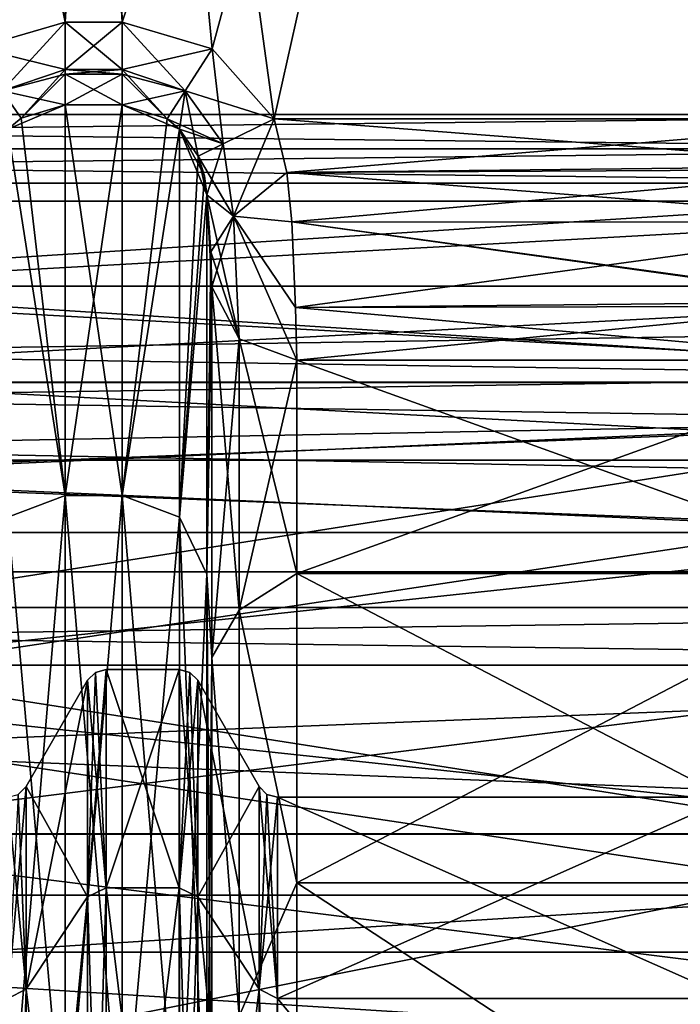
# Model space of a CAD drawing. Header units: millimetres. Extents: x -122 to 122, y -98 to 94.
# Tile 500 of 533: x 79 to 95, y 30 to 54. Entities that reach past the tile are written whole.
import ezdxf

# ---------------------------------------------------------------- set-up
doc = ezdxf.new("R2010")
doc.units = ezdxf.units.MM
doc.header["$LTSCALE"] = 26.699852
for name, color, linetype in [('1004', 7, 'CONTINUOUS'), ('1006', 7, 'CONTINUOUS'), ('1008', 7, 'CONTINUOUS'), ('1009', 7, 'CONTINUOUS'), ('1010', 7, 'CONTINUOUS'), ('1011', 7, 'CONTINUOUS'), ('1012', 7, 'CONTINUOUS'), ('1013', 7, 'CONTINUOUS'), ('1018', 7, 'CONTINUOUS'), ('1019', 7, 'CONTINUOUS'), ('1020', 7, 'CONTINUOUS'), ('1021', 7, 'CONTINUOUS'), ('1022', 7, 'CONTINUOUS'), ('1023', 7, 'CONTINUOUS'), ('1024', 7, 'CONTINUOUS'), ('1025', 7, 'CONTINUOUS'), ('1133', 7, 'CONTINUOUS'), ('1150', 7, 'CONTINUOUS'), ('1151', 7, 'CONTINUOUS'), ('1152', 7, 'CONTINUOUS'), ('1155', 7, 'CONTINUOUS'), ('1156', 7, 'CONTINUOUS'), ('1165', 7, 'CONTINUOUS'), ('1190', 7, 'CONTINUOUS'), ('1191', 7, 'CONTINUOUS'), ('1196', 7, 'CONTINUOUS'), ('1199', 7, 'CONTINUOUS'), ('1200', 7, 'CONTINUOUS'), ('1201', 7, 'CONTINUOUS'), ('1202', 7, 'CONTINUOUS'), ('1203', 7, 'CONTINUOUS'), ('1230', 7, 'CONTINUOUS'), ('1736', 7, 'CONTINUOUS'), ('1737', 7, 'CONTINUOUS'), ('4174', 7, 'CONTINUOUS'), ('4178', 7, 'CONTINUOUS'), ('4184', 7, 'CONTINUOUS'), ('4195', 7, 'CONTINUOUS'), ('4196', 7, 'CONTINUOUS'), ('4197', 7, 'CONTINUOUS'), ('4199', 7, 'CONTINUOUS'), ('4200', 7, 'CONTINUOUS'), ('4201', 7, 'CONTINUOUS'), ('4205', 7, 'CONTINUOUS'), ('4206', 7, 'CONTINUOUS'), ('4207', 7, 'CONTINUOUS'), ('4208', 7, 'CONTINUOUS'), ('4209', 7, 'CONTINUOUS'), ('4210', 7, 'CONTINUOUS'), ('4276', 7, 'CONTINUOUS'), ('4781', 7, 'CONTINUOUS'), ('4782', 7, 'CONTINUOUS'), ('4791', 7, 'CONTINUOUS'), ('4792', 7, 'CONTINUOUS'), ('4793', 7, 'CONTINUOUS'), ('4794', 7, 'CONTINUOUS')]:
    doc.layers.add(name, color=color, linetype=linetype)

msp = doc.modelspace()

# ---------------------------------------------------------------- linework, layer by layer
at = {"layer": '1004', "color": 250, "linetype": 'Continuous', "true_color": 0x323232}
for points in [[(85.321, 35.25), (95.979, 35.25), (95.979, 30.527, -17.625), (85.321, 35.25)], [(85.321, 30.527, -17.625), (85.321, 35.25), (95.979, 30.527, -17.625), (85.321, 30.527, -17.625)], [(85.321, 17.625, -30.527), (85.321, 30.527, -17.625), (95.979, 17.625, -30.527), (85.321, 17.625, -30.527)], [(95.979, 17.625, -30.527), (85.321, 30.527, -17.625), (95.979, 30.527, -17.625), (95.979, 17.625, -30.527)]]:
    msp.add_3dface(points, dxfattribs=at)
at = {"layer": '1006', "color": 250, "linetype": 'Continuous', "true_color": 0x323232}
for points in [[(95.979, 35.25), (85.321, 35.25), (85.321, 30.527, 17.625), (95.979, 35.25)], [(95.979, 35.25), (85.321, 30.527, 17.625), (95.979, 30.527, 17.625), (95.979, 35.25)], [(85.321, 30.527, 17.625), (85.321, 17.625, 30.527), (95.979, 30.527, 17.625), (85.321, 30.527, 17.625)], [(95.979, 30.527, 17.625), (85.321, 17.625, 30.527), (95.979, 17.625, 30.527), (95.979, 30.527, 17.625)]]:
    msp.add_3dface(points, dxfattribs=at)
at = {"layer": '1008', "color": 250, "linetype": 'Continuous', "true_color": 0x323232}
for points in [[(83.444, 38), (83.444, 32.909, 19), (84.888, 35.5), (83.444, 38)], [(84.888, 35.5), (83.444, 32.909, 19), (84.888, 30.744, 17.75), (84.888, 35.5)], [(83.444, 32.909, 19), (83.444, 19, 32.909), (84.888, 30.744, 17.75), (83.444, 32.909, 19)], [(84.888, 30.744, 17.75), (83.444, 19, 32.909), (84.888, 17.75, 30.744), (84.888, 30.744, 17.75)]]:
    msp.add_3dface(points, dxfattribs=at)
at = {"layer": '1009', "color": 250, "linetype": 'Continuous', "true_color": 0x323232}
for points in [[(81.289, 38.25), (81.289, 33.125, 19.125), (83.011, 38.25), (81.289, 38.25)], [(83.011, 38.25), (81.289, 33.125, 19.125), (83.011, 33.125, 19.125), (83.011, 38.25)], [(81.289, 33.125, 19.125), (81.289, 19.125, 33.125), (83.011, 33.125, 19.125), (81.289, 33.125, 19.125)], [(83.011, 33.125, 19.125), (81.289, 19.125, 33.125), (83.011, 19.125, 33.125), (83.011, 33.125, 19.125)]]:
    msp.add_3dface(points, dxfattribs=at)
at = {"layer": '1010', "color": 250, "linetype": 'Continuous', "true_color": 0x323232}
for points in [[(79.412, 35.5), (79.412, 30.744, 17.75), (80.856, 38), (79.412, 35.5)], [(80.856, 38), (79.412, 30.744, 17.75), (80.856, 32.909, 19), (80.856, 38)], [(79.412, 30.744, 17.75), (79.412, 17.75, 30.744), (80.856, 32.909, 19), (79.412, 30.744, 17.75)], [(80.856, 32.909, 19), (79.412, 17.75, 30.744), (80.856, 19, 32.909), (80.856, 32.909, 19)]]:
    msp.add_3dface(points, dxfattribs=at)
at = {"layer": '1011', "color": 250, "linetype": 'Continuous', "true_color": 0x323232}
for points in [[(83.444, 38), (84.888, 35.5), (84.888, 30.744, -17.75), (83.444, 38)], [(83.444, 32.909, -19), (83.444, 38), (84.888, 30.744, -17.75), (83.444, 32.909, -19)], [(83.444, 19, -32.909), (83.444, 32.909, -19), (84.888, 17.75, -30.744), (83.444, 19, -32.909)], [(84.888, 17.75, -30.744), (83.444, 32.909, -19), (84.888, 30.744, -17.75), (84.888, 17.75, -30.744)]]:
    msp.add_3dface(points, dxfattribs=at)
at = {"layer": '1012', "color": 250, "linetype": 'Continuous', "true_color": 0x323232}
for points in [[(81.289, 38.25), (83.011, 38.25), (83.011, 33.125, -19.125), (81.289, 38.25)], [(81.289, 33.125, -19.125), (81.289, 38.25), (83.011, 33.125, -19.125), (81.289, 33.125, -19.125)], [(81.289, 19.125, -33.125), (81.289, 33.125, -19.125), (83.011, 19.125, -33.125), (81.289, 19.125, -33.125)], [(83.011, 19.125, -33.125), (81.289, 33.125, -19.125), (83.011, 33.125, -19.125), (83.011, 19.125, -33.125)]]:
    msp.add_3dface(points, dxfattribs=at)
at = {"layer": '1013', "color": 250, "linetype": 'Continuous', "true_color": 0x323232}
for points in [[(79.412, 35.5), (80.856, 38), (80.856, 32.909, -19), (79.412, 35.5)], [(79.412, 30.744, -17.75), (79.412, 35.5), (80.856, 32.909, -19), (79.412, 30.744, -17.75)], [(80.856, 19, -32.909), (79.412, 30.744, -17.75), (80.856, 32.909, -19), (80.856, 19, -32.909)], [(79.412, 17.75, -30.744), (79.412, 30.744, -17.75), (80.856, 19, -32.909), (79.412, 17.75, -30.744)]]:
    msp.add_3dface(points, dxfattribs=at)
at = {"layer": '1018', "color": 250, "linetype": 'Continuous', "true_color": 0x323232}
for points in [[(83.011, 38.25), (83.011, 33.125, 19.125), (83.261, 38.183), (83.011, 38.25)], [(83.011, 33.125, 19.125), (83.444, 38), (83.261, 38.183), (83.011, 33.125, 19.125)], [(83.444, 32.909, 19), (83.444, 38), (83.011, 33.125, 19.125), (83.444, 32.909, 19)], [(83.444, 32.909, 19), (83.011, 33.125, 19.125), (83.011, 19.125, 33.125), (83.444, 32.909, 19)], [(83.444, 19, 32.909), (83.444, 32.909, 19), (83.011, 19.125, 33.125), (83.444, 19, 32.909)]]:
    msp.add_3dface(points, dxfattribs=at)
at = {"layer": '1019', "color": 250, "linetype": 'Continuous', "true_color": 0x323232}
for points in [[(83.011, 38.25), (83.444, 32.909, -19), (83.011, 33.125, -19.125), (83.011, 38.25)], [(83.444, 32.909, -19), (83.011, 38.25), (83.261, 38.183), (83.444, 32.909, -19)], [(83.444, 38), (83.444, 32.909, -19), (83.261, 38.183), (83.444, 38)], [(83.444, 32.909, -19), (83.444, 19, -32.909), (83.011, 33.125, -19.125), (83.444, 32.909, -19)], [(83.444, 19, -32.909), (83.011, 19.125, -33.125), (83.011, 33.125, -19.125), (83.444, 19, -32.909)]]:
    msp.add_3dface(points, dxfattribs=at)
at = {"layer": '1020', "color": 250, "linetype": 'Continuous', "true_color": 0x323232}
for points in [[(81.289, 33.125, 19.125), (81.289, 38.25), (80.856, 32.909, 19), (81.289, 33.125, 19.125)], [(80.856, 32.909, 19), (81.289, 38.25), (81.039, 38.183), (80.856, 32.909, 19)], [(80.856, 38), (80.856, 32.909, 19), (81.039, 38.183), (80.856, 38)], [(81.289, 19.125, 33.125), (81.289, 33.125, 19.125), (80.856, 19, 32.909), (81.289, 19.125, 33.125)], [(81.289, 33.125, 19.125), (80.856, 32.909, 19), (80.856, 19, 32.909), (81.289, 33.125, 19.125)]]:
    msp.add_3dface(points, dxfattribs=at)
at = {"layer": '1021', "color": 250, "linetype": 'Continuous', "true_color": 0x323232}
for points in [[(81.289, 33.125, -19.125), (80.856, 38), (81.039, 38.183), (81.289, 33.125, -19.125)], [(81.289, 38.25), (81.289, 33.125, -19.125), (81.039, 38.183), (81.289, 38.25)], [(80.856, 38), (81.289, 33.125, -19.125), (80.856, 32.909, -19), (80.856, 38)], [(81.289, 33.125, -19.125), (81.289, 19.125, -33.125), (80.856, 32.909, -19), (81.289, 33.125, -19.125)], [(81.289, 19.125, -33.125), (80.856, 19, -32.909), (80.856, 32.909, -19), (81.289, 19.125, -33.125)]]:
    msp.add_3dface(points, dxfattribs=at)
at = {"layer": '1022', "color": 250, "linetype": 'Continuous', "true_color": 0x323232}
for points in [[(78.979, 30.527, 17.625), (79.412, 30.744, 17.75), (79.412, 35.5), (78.979, 30.527, 17.625)], [(78.979, 30.527, 17.625), (79.412, 35.5), (79.229, 35.317), (78.979, 30.527, 17.625)], [(78.979, 30.527, 17.625), (78.979, 17.625, 30.527), (79.412, 30.744, 17.75), (78.979, 30.527, 17.625)], [(78.979, 17.625, 30.527), (79.412, 17.75, 30.744), (79.412, 30.744, 17.75), (78.979, 17.625, 30.527)]]:
    msp.add_3dface(points, dxfattribs=at)
at = {"layer": '1023', "color": 250, "linetype": 'Continuous', "true_color": 0x323232}
for points in [[(79.412, 35.5), (79.412, 30.744, -17.75), (79.229, 35.317), (79.412, 35.5)], [(79.412, 30.744, -17.75), (78.979, 35.25), (79.229, 35.317), (79.412, 30.744, -17.75)], [(78.979, 30.527, -17.625), (78.979, 35.25), (79.412, 30.744, -17.75), (78.979, 30.527, -17.625)], [(78.979, 30.527, -17.625), (79.412, 30.744, -17.75), (79.412, 17.75, -30.744), (78.979, 30.527, -17.625)], [(78.979, 17.625, -30.527), (78.979, 30.527, -17.625), (79.412, 17.75, -30.744), (78.979, 17.625, -30.527)]]:
    msp.add_3dface(points, dxfattribs=at)
at = {"layer": '1024', "color": 250, "linetype": 'Continuous', "true_color": 0x323232}
for points in [[(84.888, 35.5), (84.888, 30.744, 17.75), (85.071, 35.317), (84.888, 35.5)], [(84.888, 30.744, 17.75), (85.321, 35.25), (85.071, 35.317), (84.888, 30.744, 17.75)], [(85.321, 30.527, 17.625), (85.321, 35.25), (84.888, 30.744, 17.75), (85.321, 30.527, 17.625)], [(85.321, 30.527, 17.625), (84.888, 30.744, 17.75), (84.888, 17.75, 30.744), (85.321, 30.527, 17.625)], [(85.321, 17.625, 30.527), (85.321, 30.527, 17.625), (84.888, 17.75, 30.744), (85.321, 17.625, 30.527)]]:
    msp.add_3dface(points, dxfattribs=at)
at = {"layer": '1025', "color": 250, "linetype": 'Continuous', "true_color": 0x323232}
for points in [[(84.888, 35.5), (85.321, 30.527, -17.625), (84.888, 30.744, -17.75), (84.888, 35.5)], [(85.321, 30.527, -17.625), (84.888, 35.5), (85.071, 35.317), (85.321, 30.527, -17.625)], [(85.321, 35.25), (85.321, 30.527, -17.625), (85.071, 35.317), (85.321, 35.25)], [(85.321, 30.527, -17.625), (85.321, 17.625, -30.527), (84.888, 30.744, -17.75), (85.321, 30.527, -17.625)], [(85.321, 17.625, -30.527), (84.888, 17.75, -30.744), (84.888, 30.744, -17.75), (85.321, 17.625, -30.527)]]:
    msp.add_3dface(points, dxfattribs=at)
at = {"layer": '1133', "color": 250, "linetype": 'Continuous', "true_color": 0x323232}
for points in [[(103.16, 34.389, -24.545), (103.16, 41.469, -8.086), (36.84, 34.389, -24.545), (103.16, 34.389, -24.545)], [(36.84, 34.389, -24.545), (103.16, 41.469, -8.086), (36.84, 41.469, -8.086), (36.84, 34.389, -24.545)], [(103.16, 21.125, -36.59), (103.16, 34.389, -24.545), (36.84, 21.125, -36.59), (103.16, 21.125, -36.59)], [(36.84, 21.125, -36.59), (103.16, 34.389, -24.545), (36.84, 34.389, -24.545), (36.84, 21.125, -36.59)]]:
    msp.add_3dface(points, dxfattribs=at)
at = {"layer": '1150', "color": 250, "linetype": 'Continuous', "true_color": 0x323232}
for points in [[(99.695, 45.517, -16.009), (99.695, 40.503, -26.221), (85.77, 45.517, -16.009), (99.695, 45.517, -16.009)], [(85.77, 45.517, -16.009), (99.695, 40.503, -26.221), (85.77, 40.503, -26.221), (85.77, 45.517, -16.009)], [(99.695, 40.503, -26.221), (99.695, 33.238, -34.976), (85.77, 40.503, -26.221), (99.695, 40.503, -26.221)], [(85.77, 40.503, -26.221), (99.695, 33.238, -34.976), (85.77, 33.238, -34.976), (85.77, 40.503, -26.221)], [(99.695, 33.238, -34.976), (99.695, 24.125, -41.786), (85.77, 33.238, -34.976), (99.695, 33.238, -34.976)], [(85.77, 33.238, -34.976), (99.695, 24.125, -41.786), (85.77, 24.125, -41.786), (85.77, 33.238, -34.976)]]:
    msp.add_3dface(points, dxfattribs=at)
at = {"layer": '1151', "color": 250, "linetype": 'Continuous', "true_color": 0x323232}
for points in [[(83.748, 48.058, -15.248), (83.778, 47.239, -16.615), (83.66, 49.399, -14.29), (83.748, 48.058, -15.248)], [(83.66, 49.399, -14.29), (83.778, 47.239, -16.615), (83.66, 40.486, -31.707), (83.66, 49.399, -14.29)], [(83.66, 40.486, -31.707), (83.778, 47.239, -16.615), (83.778, 38.534, -31.979), (83.66, 40.486, -31.707)], [(83.66, 25.712, -44.535), (83.66, 40.486, -31.707), (83.778, 25.038, -43.367), (83.66, 25.712, -44.535)], [(83.778, 25.038, -43.367), (83.66, 40.486, -31.707), (83.778, 38.534, -31.979), (83.778, 25.038, -43.367)]]:
    msp.add_3dface(points, dxfattribs=at)
at = {"layer": '1152', "color": 250, "linetype": 'Continuous', "true_color": 0x323232}
for points in [[(80.333, 51.512, -13.493), (81.667, 51.512, -13.493), (81.667, 42.337, -32.298), (80.333, 51.512, -13.493)], [(80.333, 42.337, -32.298), (80.333, 51.512, -13.493), (81.667, 42.337, -32.298), (80.333, 42.337, -32.298)], [(80.333, 26.625, -46.116), (80.333, 42.337, -32.298), (81.667, 26.625, -46.116), (80.333, 26.625, -46.116)], [(81.667, 26.625, -46.116), (80.333, 42.337, -32.298), (81.667, 42.337, -32.298), (81.667, 26.625, -46.116)]]:
    msp.add_3dface(points, dxfattribs=at)
at = {"layer": '1155', "color": 250, "linetype": 'Continuous', "true_color": 0x323232}
for points in [[(80.333, 51.512, -13.493), (80.333, 42.337, -32.298), (79.293, 51.193, -13.562), (80.333, 51.512, -13.493)], [(79.293, 51.193, -13.562), (80.333, 42.337, -32.298), (78.98, 50.934, -13.619), (79.293, 51.193, -13.562)], [(78.98, 50.934, -13.619), (80.333, 42.337, -32.298), (78.981, 41.829, -32.097), (78.98, 50.934, -13.619)], [(80.333, 42.337, -32.298), (80.333, 26.625, -46.116), (78.981, 41.829, -32.097), (80.333, 42.337, -32.298)], [(78.981, 41.829, -32.097), (80.333, 26.625, -46.116), (78.981, 26.362, -45.661), (78.981, 41.829, -32.097)]]:
    msp.add_3dface(points, dxfattribs=at)
at = {"layer": '1156', "color": 250, "linetype": 'Continuous', "true_color": 0x323232}
for points in [[(81.667, 42.337, -32.298), (81.667, 51.512, -13.493), (83.015, 50.939, -13.618), (81.667, 42.337, -32.298)], [(83.015, 50.939, -13.618), (81.667, 51.512, -13.493), (82.724, 51.181, -13.565), (83.015, 50.939, -13.618)], [(81.667, 42.337, -32.298), (83.015, 50.939, -13.618), (83.019, 41.83, -32.096), (81.667, 42.337, -32.298)], [(83.601, 49.845, -13.952), (83.66, 49.399, -14.29), (83.015, 50.939, -13.618), (83.601, 49.845, -13.952)], [(83.015, 50.939, -13.618), (83.66, 49.399, -14.29), (83.019, 41.83, -32.096), (83.015, 50.939, -13.618)], [(83.452, 50.305, -13.762), (83.601, 49.845, -13.952), (83.015, 50.939, -13.618), (83.452, 50.305, -13.762)], [(83.66, 49.399, -14.29), (83.66, 40.486, -31.707), (83.019, 41.83, -32.096), (83.66, 49.399, -14.29)], [(81.667, 26.625, -46.116), (81.667, 42.337, -32.298), (83.019, 26.362, -45.661), (81.667, 26.625, -46.116)], [(81.667, 42.337, -32.298), (83.019, 41.83, -32.096), (83.019, 26.362, -45.661), (81.667, 42.337, -32.298)], [(83.66, 40.486, -31.707), (83.66, 25.712, -44.535), (83.019, 41.83, -32.096), (83.66, 40.486, -31.707)], [(83.019, 41.83, -32.096), (83.66, 25.712, -44.535), (83.019, 26.362, -45.661), (83.019, 41.83, -32.096)]]:
    msp.add_3dface(points, dxfattribs=at)
at = {"layer": '1165', "color": 250, "linetype": 'Continuous', "true_color": 0x323232}
for points in [[(83.778, 38.534, -31.979), (83.778, 47.239, -16.615), (84.419, 39.646, -28.412), (83.778, 38.534, -31.979)], [(83.778, 47.239, -16.615), (84.419, 46.012, -16.184), (84.419, 39.646, -28.412), (83.778, 47.239, -16.615)], [(85.77, 45.517, -16.009), (85.77, 40.503, -26.221), (84.419, 46.012, -16.184), (85.77, 45.517, -16.009)], [(84.419, 46.012, -16.184), (85.77, 40.503, -26.221), (84.419, 39.646, -28.412), (84.419, 46.012, -16.184)], [(85.77, 40.503, -26.221), (85.77, 33.238, -34.976), (84.419, 39.646, -28.412), (85.77, 40.503, -26.221)], [(83.778, 38.534, -31.979), (84.419, 39.646, -28.412), (84.419, 30.113, -38.37), (83.778, 38.534, -31.979)], [(84.419, 39.646, -28.412), (85.77, 33.238, -34.976), (84.419, 30.113, -38.37), (84.419, 39.646, -28.412)], [(83.778, 25.038, -43.367), (83.778, 38.534, -31.979), (84.419, 30.113, -38.37), (83.778, 25.038, -43.367)], [(85.77, 33.238, -34.976), (85.77, 24.125, -41.786), (84.419, 30.113, -38.37), (85.77, 33.238, -34.976)]]:
    msp.add_3dface(points, dxfattribs=at)
at = {"layer": '1190', "color": 250, "linetype": 'Continuous', "true_color": 0x323232}
for points in [[(94.5, 92.5), (81, 82), (106.5, 51.284), (94.5, 92.5)], [(102.985, 88.985), (94.5, 92.5), (106.5, 51.284), (102.985, 88.985)], [(81, 82), (81, 65), (106.5, 51.284), (81, 82)], [(81, 65), (80.268, 63.232), (106.5, 51.284), (81, 65)], [(80.268, 63.232), (78.5, 62.5), (106.5, 51.284), (80.268, 63.232)], [(106.5, 51.284), (61.5, 62.5), (33.5, 51.284), (106.5, 51.284)], [(78.5, 62.5), (61.5, 62.5), (106.5, 51.284), (78.5, 62.5)]]:
    msp.add_3dface(points, dxfattribs=at)
at = {"layer": '1191', "color": 250, "linetype": 'Continuous', "true_color": 0x323232}
for points in [[(81, 65, -12), (94.5, 92.5, -12), (81.667, 53.447, -12), (81, 65, -12)], [(81.667, 53.447, -12), (94.5, 92.5, -12), (83.781, 52.822, -12), (81.667, 53.447, -12)], [(83.781, 52.822, -12), (94.5, 92.5, -12), (85.236, 51.177, -12), (83.781, 52.822, -12)], [(94.5, 92.5, -12), (100.601, 51.177, -12), (85.236, 51.177, -12), (94.5, 92.5, -12)], [(102.985, 88.985, -12), (100.601, 51.177, -12), (94.5, 92.5, -12), (102.985, 88.985, -12)], [(80.268, 63.232, -12), (81, 65, -12), (80.333, 53.447, -12), (80.268, 63.232, -12)], [(80.333, 53.447, -12), (81, 65, -12), (81.667, 53.447, -12), (80.333, 53.447, -12)], [(78.5, 62.5, -12), (80.268, 63.232, -12), (78.254, 52.844, -12), (78.5, 62.5, -12)], [(78.254, 52.844, -12), (80.268, 63.232, -12), (80.333, 53.447, -12), (78.254, 52.844, -12)]]:
    msp.add_3dface(points, dxfattribs=at)
at = {"layer": '1196', "color": 250, "linetype": 'Continuous', "true_color": 0x323232}
for points in [[(85.236, 51.177, -12), (100.601, 51.177, -12), (100.536, 49.997, -12.117), (85.236, 51.177, -12)], [(85.236, 51.177, -12), (100.536, 49.997, -12.117), (85.535, 49.916, -12.134), (85.236, 51.177, -12)], [(100.536, 49.997, -12.117), (100.473, 48.757, -12.509), (85.535, 49.916, -12.134), (100.536, 49.997, -12.117)], [(85.535, 49.916, -12.134), (100.473, 48.757, -12.509), (85.652, 48.761, -12.508), (85.535, 49.916, -12.134)], [(85.652, 48.761, -12.508), (100.473, 48.757, -12.509), (99.907, 46.803, -13.892), (85.652, 48.761, -12.508)], [(85.74, 46.749, -13.951), (85.652, 48.761, -12.508), (99.901, 46.778, -13.92), (85.74, 46.749, -13.951)], [(99.901, 46.778, -13.92), (85.652, 48.761, -12.508), (99.907, 46.803, -13.892), (99.901, 46.778, -13.92)], [(99.695, 45.517, -16.009), (85.74, 46.749, -13.951), (99.901, 46.778, -13.92), (99.695, 45.517, -16.009)], [(99.695, 45.517, -16.009), (85.77, 45.517, -16.009), (85.74, 46.749, -13.951), (99.695, 45.517, -16.009)]]:
    msp.add_3dface(points, dxfattribs=at)
at = {"layer": '1199', "color": 250, "linetype": 'Continuous', "true_color": 0x323232}
for points in [[(78.254, 52.844, -12), (80.333, 53.447, -12), (78.853, 51.837, -12.379), (78.254, 52.844, -12)], [(78.853, 51.837, -12.379), (80.333, 53.447, -12), (80.333, 52.336, -12.337), (78.853, 51.837, -12.379)], [(79.293, 51.193, -13.562), (78.853, 51.837, -12.379), (80.333, 52.336, -12.337), (79.293, 51.193, -13.562)], [(79.293, 51.193, -13.562), (80.333, 52.336, -12.337), (80.333, 52.225, -12.417), (79.293, 51.193, -13.562)], [(80.333, 51.512, -13.493), (79.293, 51.193, -13.562), (80.333, 52.225, -12.417), (80.333, 51.512, -13.493)], [(79.293, 51.193, -13.562), (78.98, 50.934, -13.619), (78.853, 51.837, -12.379), (79.293, 51.193, -13.562)]]:
    msp.add_3dface(points, dxfattribs=at)
at = {"layer": '1200', "color": 250, "linetype": 'Continuous', "true_color": 0x323232}
for points in [[(80.333, 53.447, -12), (81.667, 53.447, -12), (81.667, 52.336, -12.337), (80.333, 53.447, -12)], [(80.333, 52.336, -12.337), (80.333, 53.447, -12), (81.667, 52.336, -12.337), (80.333, 52.336, -12.337)], [(80.333, 52.225, -12.417), (80.333, 52.336, -12.337), (81.667, 52.225, -12.417), (80.333, 52.225, -12.417)], [(81.667, 52.225, -12.417), (80.333, 52.336, -12.337), (81.667, 52.336, -12.337), (81.667, 52.225, -12.417)], [(81.667, 51.512, -13.493), (80.333, 51.512, -13.493), (80.333, 52.225, -12.417), (81.667, 51.512, -13.493)], [(81.667, 51.512, -13.493), (80.333, 52.225, -12.417), (81.667, 52.225, -12.417), (81.667, 51.512, -13.493)]]:
    msp.add_3dface(points, dxfattribs=at)
at = {"layer": '1201', "color": 250, "linetype": 'Continuous', "true_color": 0x323232}
for points in [[(81.667, 53.447, -12), (83.781, 52.822, -12), (81.667, 52.336, -12.337), (81.667, 53.447, -12)], [(81.667, 52.336, -12.337), (83.781, 52.822, -12), (83.147, 51.837, -12.379), (81.667, 52.336, -12.337)], [(83.781, 52.822, -12), (85.236, 51.177, -12), (83.147, 51.837, -12.379), (83.781, 52.822, -12)], [(81.667, 52.225, -12.417), (81.667, 52.336, -12.337), (83.147, 51.837, -12.379), (81.667, 52.225, -12.417)], [(81.667, 51.512, -13.493), (81.667, 52.225, -12.417), (83.147, 51.837, -12.379), (81.667, 51.512, -13.493)], [(82.724, 51.181, -13.565), (81.667, 51.512, -13.493), (83.147, 51.837, -12.379), (82.724, 51.181, -13.565)], [(82.724, 51.181, -13.565), (83.147, 51.837, -12.379), (84.043, 50.594, -12.504), (82.724, 51.181, -13.565)], [(83.147, 51.837, -12.379), (85.236, 51.177, -12), (84.043, 50.594, -12.504), (83.147, 51.837, -12.379)], [(83.015, 50.939, -13.618), (82.724, 51.181, -13.565), (84.043, 50.594, -12.504), (83.015, 50.939, -13.618)], [(83.452, 50.305, -13.762), (83.015, 50.939, -13.618), (84.043, 50.594, -12.504), (83.452, 50.305, -13.762)]]:
    msp.add_3dface(points, dxfattribs=at)
at = {"layer": '1202', "color": 250, "linetype": 'Continuous', "true_color": 0x323232}
for points in [[(84.043, 50.594, -12.504), (85.236, 51.177, -12), (84.281, 48.897, -13.045), (84.043, 50.594, -12.504)], [(85.236, 51.177, -12), (85.535, 49.916, -12.134), (84.281, 48.897, -13.045), (85.236, 51.177, -12)], [(83.66, 49.399, -14.29), (83.452, 50.305, -13.762), (84.043, 50.594, -12.504), (83.66, 49.399, -14.29)], [(83.66, 49.399, -14.29), (84.043, 50.594, -12.504), (84.281, 48.897, -13.045), (83.66, 49.399, -14.29)], [(83.66, 49.399, -14.29), (83.601, 49.845, -13.952), (83.452, 50.305, -13.762), (83.66, 49.399, -14.29)], [(85.535, 49.916, -12.134), (85.652, 48.761, -12.508), (84.281, 48.897, -13.045), (85.535, 49.916, -12.134)]]:
    msp.add_3dface(points, dxfattribs=at)
at = {"layer": '1203', "color": 250, "linetype": 'Continuous', "true_color": 0x323232}
for points in [[(83.748, 48.058, -15.248), (83.66, 49.399, -14.29), (84.281, 48.897, -13.045), (83.748, 48.058, -15.248)], [(83.778, 47.239, -16.615), (83.748, 48.058, -15.248), (84.281, 48.897, -13.045), (83.778, 47.239, -16.615)], [(84.419, 46.012, -16.184), (83.778, 47.239, -16.615), (84.281, 48.897, -13.045), (84.419, 46.012, -16.184)], [(85.77, 45.517, -16.009), (84.419, 46.012, -16.184), (84.281, 48.897, -13.045), (85.77, 45.517, -16.009)], [(85.74, 46.749, -13.951), (85.77, 45.517, -16.009), (84.281, 48.897, -13.045), (85.74, 46.749, -13.951)], [(85.652, 48.761, -12.508), (85.74, 46.749, -13.951), (84.281, 48.897, -13.045), (85.652, 48.761, -12.508)]]:
    msp.add_3dface(points, dxfattribs=at)
at = {"layer": '1230', "color": 250, "linetype": 'Continuous', "true_color": 0x323232}
for points in [[(106.5, 51.284), (33.5, 51.284), (33.5, 50.474, -0.033), (106.5, 51.284)], [(106.5, 50.474, -0.033), (106.5, 51.284), (33.5, 50.474, -0.033), (106.5, 50.474, -0.033)], [(106.5, 49.668, -0.131), (106.5, 50.474, -0.033), (33.5, 49.668, -0.131), (106.5, 49.668, -0.131)], [(33.5, 49.668, -0.131), (106.5, 50.474, -0.033), (33.5, 50.474, -0.033), (33.5, 49.668, -0.131)], [(35.534, 45.137, -2.113), (106.5, 49.668, -0.131), (33.5, 49.668, -0.131), (35.534, 45.137, -2.113)], [(104.939, 46.217, -1.379), (106.5, 49.668, -0.131), (35.534, 45.137, -2.113), (104.939, 46.217, -1.379)], [(104.028, 44.104, -3.04), (104.939, 46.217, -1.379), (35.534, 45.137, -2.113), (104.028, 44.104, -3.04)], [(36.476, 42.819, -4.677), (104.028, 44.104, -3.04), (35.534, 45.137, -2.113), (36.476, 42.819, -4.677)], [(36.84, 41.469, -8.086), (104.028, 44.104, -3.04), (36.476, 42.819, -4.677), (36.84, 41.469, -8.086)], [(36.84, 41.469, -8.086), (103.16, 41.469, -8.086), (104.028, 44.104, -3.04), (36.84, 41.469, -8.086)]]:
    msp.add_3dface(points, dxfattribs=at)
at = {"layer": '1736', "color": 250, "linetype": 'Continuous', "true_color": 0x323232}
for points in [[(31.5, 47.25), (108.5, 43.165, -19.218), (31.5, 43.165, -19.218), (31.5, 47.25)], [(108.5, 47.25), (108.5, 43.165, -19.218), (31.5, 47.25), (108.5, 47.25)], [(31.5, 43.165, -19.218), (108.5, 31.616, -35.114), (31.5, 31.616, -35.114), (31.5, 43.165, -19.218)], [(108.5, 43.165, -19.218), (108.5, 31.616, -35.114), (31.5, 43.165, -19.218), (108.5, 43.165, -19.218)], [(31.5, 31.616, -35.114), (108.5, 14.601, -44.937), (31.5, 14.601, -44.937), (31.5, 31.616, -35.114)], [(108.5, 31.616, -35.114), (108.5, 14.601, -44.937), (31.5, 31.616, -35.114), (108.5, 31.616, -35.114)]]:
    msp.add_3dface(points, dxfattribs=at)
at = {"layer": '1737', "color": 250, "linetype": 'Continuous', "true_color": 0x323232}
for points in [[(108.5, 49.25), (108.5, 44.992, -20.032), (31.5, 49.25), (108.5, 49.25)], [(31.5, 49.25), (108.5, 44.992, -20.032), (31.5, 44.992, -20.032), (31.5, 49.25)], [(108.5, 44.992, -20.032), (108.5, 32.955, -36.6), (31.5, 44.992, -20.032), (108.5, 44.992, -20.032)], [(31.5, 44.992, -20.032), (108.5, 32.955, -36.6), (31.5, 32.955, -36.6), (31.5, 44.992, -20.032)], [(108.5, 32.955, -36.6), (108.5, 15.219, -46.84), (31.5, 32.955, -36.6), (108.5, 32.955, -36.6)], [(31.5, 32.955, -36.6), (108.5, 15.219, -46.84), (31.5, 15.219, -46.84), (31.5, 32.955, -36.6)]]:
    msp.add_3dface(points, dxfattribs=at)
at = {"layer": '4174', "color": 250, "linetype": 'Continuous', "true_color": 0x323232}
for points in [[(106.5, 51.284), (80.268, 63.232), (106.5, 80.5), (106.5, 51.284)], [(78.5, 62.5), (80.268, 63.232), (106.5, 51.284), (78.5, 62.5)], [(78.5, 62.5), (106.5, 51.284), (33.5, 51.284), (78.5, 62.5)]]:
    msp.add_3dface(points, dxfattribs=at)
at = {"layer": '4178', "color": 250, "linetype": 'Continuous', "true_color": 0x323232}
for points in [[(103.16, 41.469, 8.086), (103.16, 34.389, 24.545), (36.84, 41.469, 8.086), (103.16, 41.469, 8.086)], [(36.84, 41.469, 8.086), (103.16, 34.389, 24.545), (36.84, 34.389, 24.545), (36.84, 41.469, 8.086)], [(103.16, 34.389, 24.545), (103.16, 21.125, 36.59), (36.84, 34.389, 24.545), (103.16, 34.389, 24.545)], [(36.84, 34.389, 24.545), (103.16, 21.125, 36.59), (36.84, 21.125, 36.59), (36.84, 34.389, 24.545)]]:
    msp.add_3dface(points, dxfattribs=at)
at = {"layer": '4184', "color": 250, "linetype": 'Continuous', "true_color": 0x323232}
for points in [[(81, 82, 12), (85.236, 51.177, 12), (94.5, 92.5, 12), (81, 82, 12)], [(85.236, 51.177, 12), (100.601, 51.177, 12), (94.5, 92.5, 12), (85.236, 51.177, 12)], [(100.601, 51.177, 12), (100.933, 55.107, 12), (94.5, 92.5, 12), (100.601, 51.177, 12)], [(81, 82, 12), (81, 65, 12), (81.667, 53.447, 12), (81, 82, 12)], [(85.236, 51.177, 12), (81, 82, 12), (83.781, 52.822, 12), (85.236, 51.177, 12)], [(83.781, 52.822, 12), (81, 82, 12), (81.667, 53.447, 12), (83.781, 52.822, 12)], [(81, 65, 12), (80.268, 63.232, 12), (80.333, 53.447, 12), (81, 65, 12)], [(81.667, 53.447, 12), (81, 65, 12), (80.333, 53.447, 12), (81.667, 53.447, 12)], [(80.268, 63.232, 12), (78.5, 62.5, 12), (80.333, 53.447, 12), (80.268, 63.232, 12)], [(80.333, 53.447, 12), (78.5, 62.5, 12), (78.254, 52.844, 12), (80.333, 53.447, 12)]]:
    msp.add_3dface(points, dxfattribs=at)
at = {"layer": '4195', "color": 250, "linetype": 'Continuous', "true_color": 0x323232}
for points in [[(99.695, 40.503, 26.221), (99.695, 45.517, 16.009), (85.77, 40.503, 26.221), (99.695, 40.503, 26.221)], [(85.77, 40.503, 26.221), (99.695, 45.517, 16.009), (85.77, 45.517, 16.009), (85.77, 40.503, 26.221)], [(99.695, 33.238, 34.976), (99.695, 40.503, 26.221), (85.77, 33.238, 34.976), (99.695, 33.238, 34.976)], [(85.77, 33.238, 34.976), (99.695, 40.503, 26.221), (85.77, 40.503, 26.221), (85.77, 33.238, 34.976)], [(99.695, 24.125, 41.786), (99.695, 33.238, 34.976), (85.77, 24.125, 41.786), (99.695, 24.125, 41.786)], [(85.77, 24.125, 41.786), (99.695, 33.238, 34.976), (85.77, 33.238, 34.976), (85.77, 24.125, 41.786)]]:
    msp.add_3dface(points, dxfattribs=at)
at = {"layer": '4196', "color": 250, "linetype": 'Continuous', "true_color": 0x323232}
for points in [[(83.66, 49.399, 14.29), (83.66, 40.486, 31.707), (83.748, 48.058, 15.248), (83.66, 49.399, 14.29)], [(83.748, 48.058, 15.248), (83.66, 40.486, 31.707), (83.778, 47.239, 16.615), (83.748, 48.058, 15.248)], [(83.778, 47.239, 16.615), (83.66, 40.486, 31.707), (83.778, 38.534, 31.979), (83.778, 47.239, 16.615)], [(83.66, 40.486, 31.707), (83.66, 25.712, 44.535), (83.778, 38.534, 31.979), (83.66, 40.486, 31.707)], [(83.778, 38.534, 31.979), (83.66, 25.712, 44.535), (83.778, 25.038, 43.367), (83.778, 38.534, 31.979)]]:
    msp.add_3dface(points, dxfattribs=at)
at = {"layer": '4197', "color": 250, "linetype": 'Continuous', "true_color": 0x323232}
for points in [[(80.333, 51.512, 13.493), (80.333, 42.337, 32.298), (81.667, 51.512, 13.493), (80.333, 51.512, 13.493)], [(81.667, 51.512, 13.493), (80.333, 42.337, 32.298), (81.667, 42.337, 32.298), (81.667, 51.512, 13.493)], [(80.333, 42.337, 32.298), (80.333, 26.625, 46.116), (81.667, 42.337, 32.298), (80.333, 42.337, 32.298)], [(81.667, 42.337, 32.298), (80.333, 26.625, 46.116), (81.667, 26.625, 46.116), (81.667, 42.337, 32.298)]]:
    msp.add_3dface(points, dxfattribs=at)
at = {"layer": '4199', "color": 250, "linetype": 'Continuous', "true_color": 0x323232}
for points in [[(100.601, 51.177, 12), (85.236, 51.177, 12), (85.535, 49.916, 12.134), (100.601, 51.177, 12)], [(100.601, 51.177, 12), (85.535, 49.916, 12.134), (100.541, 50.085, 12.1), (100.601, 51.177, 12)], [(85.535, 49.916, 12.134), (85.652, 48.761, 12.508), (100.541, 50.085, 12.1), (85.535, 49.916, 12.134)], [(85.652, 48.761, 12.508), (100.473, 48.757, 12.509), (100.541, 50.085, 12.1), (85.652, 48.761, 12.508)], [(85.74, 46.749, 13.951), (100.473, 48.757, 12.509), (85.652, 48.761, 12.508), (85.74, 46.749, 13.951)], [(99.928, 46.889, 13.803), (100.473, 48.757, 12.509), (85.74, 46.749, 13.951), (99.928, 46.889, 13.803)], [(85.77, 45.517, 16.009), (99.928, 46.889, 13.803), (85.74, 46.749, 13.951), (85.77, 45.517, 16.009)], [(85.77, 45.517, 16.009), (99.695, 45.517, 16.009), (99.928, 46.889, 13.803), (85.77, 45.517, 16.009)]]:
    msp.add_3dface(points, dxfattribs=at)
at = {"layer": '4200', "color": 250, "linetype": 'Continuous', "true_color": 0x323232}
for points in [[(80.333, 42.337, 32.298), (80.333, 51.512, 13.493), (78.98, 50.934, 13.619), (80.333, 42.337, 32.298)], [(78.98, 50.934, 13.619), (80.333, 51.512, 13.493), (79.293, 51.193, 13.562), (78.98, 50.934, 13.619)], [(78.981, 41.829, 32.097), (80.333, 42.337, 32.298), (78.98, 50.934, 13.619), (78.981, 41.829, 32.097)], [(80.333, 26.625, 46.116), (80.333, 42.337, 32.298), (78.981, 26.362, 45.661), (80.333, 26.625, 46.116)], [(78.981, 26.362, 45.661), (80.333, 42.337, 32.298), (78.981, 41.829, 32.097), (78.981, 26.362, 45.661)]]:
    msp.add_3dface(points, dxfattribs=at)
at = {"layer": '4201', "color": 250, "linetype": 'Continuous', "true_color": 0x323232}
for points in [[(81.667, 51.512, 13.493), (81.667, 42.337, 32.298), (82.724, 51.181, 13.565), (81.667, 51.512, 13.493)], [(81.667, 42.337, 32.298), (83.015, 50.939, 13.618), (82.724, 51.181, 13.565), (81.667, 42.337, 32.298)], [(81.667, 42.337, 32.298), (83.019, 41.83, 32.096), (83.015, 50.939, 13.618), (81.667, 42.337, 32.298)], [(83.015, 50.939, 13.618), (83.019, 41.83, 32.096), (83.452, 50.305, 13.762), (83.015, 50.939, 13.618)], [(83.452, 50.305, 13.762), (83.019, 41.83, 32.096), (83.601, 49.845, 13.952), (83.452, 50.305, 13.762)], [(83.019, 41.83, 32.096), (83.66, 49.399, 14.29), (83.601, 49.845, 13.952), (83.019, 41.83, 32.096)], [(83.66, 40.486, 31.707), (83.66, 49.399, 14.29), (83.019, 41.83, 32.096), (83.66, 40.486, 31.707)], [(81.667, 42.337, 32.298), (81.667, 26.625, 46.116), (83.019, 41.83, 32.096), (81.667, 42.337, 32.298)], [(81.667, 26.625, 46.116), (83.019, 26.362, 45.661), (83.019, 41.83, 32.096), (81.667, 26.625, 46.116)], [(83.019, 26.362, 45.661), (83.66, 40.486, 31.707), (83.019, 41.83, 32.096), (83.019, 26.362, 45.661)], [(83.66, 25.712, 44.535), (83.66, 40.486, 31.707), (83.019, 26.362, 45.661), (83.66, 25.712, 44.535)]]:
    msp.add_3dface(points, dxfattribs=at)
at = {"layer": '4205', "color": 250, "linetype": 'Continuous', "true_color": 0x323232}
for points in [[(80.333, 53.447, 12), (78.254, 52.844, 12), (80.333, 52.336, 12.337), (80.333, 53.447, 12)], [(80.333, 52.336, 12.337), (78.254, 52.844, 12), (78.853, 51.837, 12.379), (80.333, 52.336, 12.337)], [(80.333, 52.336, 12.337), (78.853, 51.837, 12.379), (80.333, 52.225, 12.417), (80.333, 52.336, 12.337)], [(78.853, 51.837, 12.379), (80.333, 51.512, 13.493), (80.333, 52.225, 12.417), (78.853, 51.837, 12.379)], [(79.293, 51.193, 13.562), (80.333, 51.512, 13.493), (78.853, 51.837, 12.379), (79.293, 51.193, 13.562)], [(78.98, 50.934, 13.619), (79.293, 51.193, 13.562), (78.853, 51.837, 12.379), (78.98, 50.934, 13.619)]]:
    msp.add_3dface(points, dxfattribs=at)
at = {"layer": '4206', "color": 250, "linetype": 'Continuous', "true_color": 0x323232}
for points in [[(81.667, 53.447, 12), (80.333, 53.447, 12), (80.333, 52.336, 12.337), (81.667, 53.447, 12)], [(81.667, 53.447, 12), (80.333, 52.336, 12.337), (81.667, 52.336, 12.337), (81.667, 53.447, 12)], [(80.333, 52.336, 12.337), (80.333, 52.225, 12.417), (81.667, 52.336, 12.337), (80.333, 52.336, 12.337)], [(81.667, 52.336, 12.337), (80.333, 52.225, 12.417), (81.667, 52.225, 12.417), (81.667, 52.336, 12.337)], [(80.333, 51.512, 13.493), (81.667, 51.512, 13.493), (81.667, 52.225, 12.417), (80.333, 51.512, 13.493)], [(80.333, 52.225, 12.417), (80.333, 51.512, 13.493), (81.667, 52.225, 12.417), (80.333, 52.225, 12.417)]]:
    msp.add_3dface(points, dxfattribs=at)
at = {"layer": '4207', "color": 250, "linetype": 'Continuous', "true_color": 0x323232}
for points in [[(83.781, 52.822, 12), (81.667, 53.447, 12), (83.147, 51.837, 12.379), (83.781, 52.822, 12)], [(81.667, 53.447, 12), (81.667, 52.336, 12.337), (83.147, 51.837, 12.379), (81.667, 53.447, 12)], [(84.043, 50.594, 12.504), (83.781, 52.822, 12), (83.147, 51.837, 12.379), (84.043, 50.594, 12.504)], [(85.236, 51.177, 12), (83.781, 52.822, 12), (84.043, 50.594, 12.504), (85.236, 51.177, 12)], [(82.724, 51.181, 13.565), (81.667, 52.336, 12.337), (81.667, 52.225, 12.417), (82.724, 51.181, 13.565)], [(81.667, 52.336, 12.337), (82.724, 51.181, 13.565), (83.147, 51.837, 12.379), (81.667, 52.336, 12.337)], [(81.667, 51.512, 13.493), (82.724, 51.181, 13.565), (81.667, 52.225, 12.417), (81.667, 51.512, 13.493)], [(82.724, 51.181, 13.565), (83.015, 50.939, 13.618), (83.147, 51.837, 12.379), (82.724, 51.181, 13.565)], [(83.015, 50.939, 13.618), (83.452, 50.305, 13.762), (83.147, 51.837, 12.379), (83.015, 50.939, 13.618)], [(83.452, 50.305, 13.762), (84.043, 50.594, 12.504), (83.147, 51.837, 12.379), (83.452, 50.305, 13.762)]]:
    msp.add_3dface(points, dxfattribs=at)
at = {"layer": '4208', "color": 250, "linetype": 'Continuous', "true_color": 0x323232}
for points in [[(85.236, 51.177, 12), (84.043, 50.594, 12.504), (84.281, 48.897, 13.045), (85.236, 51.177, 12)], [(85.535, 49.916, 12.134), (85.236, 51.177, 12), (84.281, 48.897, 13.045), (85.535, 49.916, 12.134)], [(84.043, 50.594, 12.504), (83.452, 50.305, 13.762), (84.281, 48.897, 13.045), (84.043, 50.594, 12.504)], [(83.66, 49.399, 14.29), (83.452, 50.305, 13.762), (83.601, 49.845, 13.952), (83.66, 49.399, 14.29)], [(83.452, 50.305, 13.762), (83.66, 49.399, 14.29), (84.281, 48.897, 13.045), (83.452, 50.305, 13.762)], [(85.652, 48.761, 12.508), (85.535, 49.916, 12.134), (84.281, 48.897, 13.045), (85.652, 48.761, 12.508)]]:
    msp.add_3dface(points, dxfattribs=at)
at = {"layer": '4209', "color": 250, "linetype": 'Continuous', "true_color": 0x323232}
for points in [[(83.66, 49.399, 14.29), (83.748, 48.058, 15.248), (84.419, 46.012, 16.184), (83.66, 49.399, 14.29)], [(84.281, 48.897, 13.045), (83.66, 49.399, 14.29), (84.419, 46.012, 16.184), (84.281, 48.897, 13.045)], [(85.77, 45.517, 16.009), (85.74, 46.749, 13.951), (84.281, 48.897, 13.045), (85.77, 45.517, 16.009)], [(85.77, 45.517, 16.009), (84.281, 48.897, 13.045), (84.419, 46.012, 16.184), (85.77, 45.517, 16.009)], [(85.74, 46.749, 13.951), (85.652, 48.761, 12.508), (84.281, 48.897, 13.045), (85.74, 46.749, 13.951)], [(83.748, 48.058, 15.248), (83.778, 47.239, 16.615), (84.419, 46.012, 16.184), (83.748, 48.058, 15.248)]]:
    msp.add_3dface(points, dxfattribs=at)
at = {"layer": '4210', "color": 250, "linetype": 'Continuous', "true_color": 0x323232}
for points in [[(83.778, 47.239, 16.615), (83.778, 38.534, 31.979), (84.419, 46.012, 16.184), (83.778, 47.239, 16.615)], [(84.419, 46.012, 16.184), (83.778, 38.534, 31.979), (84.419, 39.646, 28.412), (84.419, 46.012, 16.184)], [(85.77, 45.517, 16.009), (84.419, 46.012, 16.184), (84.419, 39.646, 28.412), (85.77, 45.517, 16.009)], [(85.77, 40.503, 26.221), (85.77, 45.517, 16.009), (84.419, 39.646, 28.412), (85.77, 40.503, 26.221)], [(85.77, 33.238, 34.976), (85.77, 40.503, 26.221), (84.419, 39.646, 28.412), (85.77, 33.238, 34.976)], [(83.778, 38.534, 31.979), (84.419, 30.113, 38.37), (84.419, 39.646, 28.412), (83.778, 38.534, 31.979)], [(84.419, 30.113, 38.37), (85.77, 33.238, 34.976), (84.419, 39.646, 28.412), (84.419, 30.113, 38.37)], [(83.778, 38.534, 31.979), (83.778, 25.038, 43.367), (84.419, 30.113, 38.37), (83.778, 38.534, 31.979)], [(85.77, 24.125, 41.786), (85.77, 33.238, 34.976), (84.419, 30.113, 38.37), (85.77, 24.125, 41.786)]]:
    msp.add_3dface(points, dxfattribs=at)
at = {"layer": '4276', "color": 250, "linetype": 'Continuous', "true_color": 0x323232}
for points in [[(33.5, 51.284), (106.5, 51.284), (106.5, 50.474, 0.033), (33.5, 51.284)], [(33.5, 51.284), (106.5, 50.474, 0.033), (33.5, 50.474, 0.033), (33.5, 51.284)], [(106.5, 50.474, 0.033), (106.5, 49.668, 0.131), (33.5, 50.474, 0.033), (106.5, 50.474, 0.033)], [(33.5, 50.474, 0.033), (106.5, 49.668, 0.131), (33.5, 49.668, 0.131), (33.5, 50.474, 0.033)], [(106.5, 49.668, 0.131), (104.466, 45.137, 2.113), (33.5, 49.668, 0.131), (106.5, 49.668, 0.131)], [(33.5, 49.668, 0.131), (104.466, 45.137, 2.113), (35.061, 46.217, 1.379), (33.5, 49.668, 0.131)], [(35.061, 46.217, 1.379), (104.466, 45.137, 2.113), (35.972, 44.104, 3.04), (35.061, 46.217, 1.379)], [(104.466, 45.137, 2.113), (103.524, 42.819, 4.677), (35.972, 44.104, 3.04), (104.466, 45.137, 2.113)], [(103.16, 41.469, 8.086), (36.84, 41.469, 8.086), (35.972, 44.104, 3.04), (103.16, 41.469, 8.086)], [(103.524, 42.819, 4.677), (103.16, 41.469, 8.086), (35.972, 44.104, 3.04), (103.524, 42.819, 4.677)]]:
    msp.add_3dface(points, dxfattribs=at)
at = {"layer": '4781', "color": 250, "linetype": 'Continuous', "true_color": 0x323232}
for points in [[(31.5, 43.165, 19.218), (108.5, 47.25), (31.5, 47.25), (31.5, 43.165, 19.218)], [(108.5, 43.165, 19.218), (108.5, 47.25), (31.5, 43.165, 19.218), (108.5, 43.165, 19.218)], [(31.5, 31.616, 35.114), (108.5, 43.165, 19.218), (31.5, 43.165, 19.218), (31.5, 31.616, 35.114)], [(108.5, 31.616, 35.114), (108.5, 43.165, 19.218), (31.5, 31.616, 35.114), (108.5, 31.616, 35.114)], [(31.5, 14.601, 44.937), (108.5, 31.616, 35.114), (31.5, 31.616, 35.114), (31.5, 14.601, 44.937)], [(108.5, 14.601, 44.937), (108.5, 31.616, 35.114), (31.5, 14.601, 44.937), (108.5, 14.601, 44.937)]]:
    msp.add_3dface(points, dxfattribs=at)
at = {"layer": '4782', "color": 250, "linetype": 'Continuous', "true_color": 0x323232}
for points in [[(108.5, 44.992, 20.032), (108.5, 49.25), (31.5, 44.992, 20.032), (108.5, 44.992, 20.032)], [(31.5, 44.992, 20.032), (108.5, 49.25), (31.5, 49.25), (31.5, 44.992, 20.032)], [(108.5, 32.955, 36.6), (108.5, 44.992, 20.032), (31.5, 32.955, 36.6), (108.5, 32.955, 36.6)], [(31.5, 32.955, 36.6), (108.5, 44.992, 20.032), (31.5, 44.992, 20.032), (31.5, 32.955, 36.6)], [(108.5, 15.219, 46.84), (108.5, 32.955, 36.6), (31.5, 15.219, 46.84), (108.5, 15.219, 46.84)], [(31.5, 15.219, 46.84), (108.5, 32.955, 36.6), (31.5, 32.955, 36.6), (31.5, 15.219, 46.84)]]:
    msp.add_3dface(points, dxfattribs=at)
at = {"layer": '4791', "color": 150, "linetype": 'Continuous', "true_color": 0x378cff}
for points in [[(22, 40.544, -19.523), (22, 45), (122, 40.544, -19.523), (22, 40.544, -19.523)], [(22, 45), (122, 45), (122, 40.544, -19.523), (22, 45)], [(22, 28.058, -35.181), (22, 40.544, -19.523), (122, 28.058, -35.181), (22, 28.058, -35.181)], [(22, 40.544, -19.523), (122, 40.544, -19.523), (122, 28.058, -35.181), (22, 40.544, -19.523)]]:
    msp.add_3dface(points, dxfattribs=at)
at = {"layer": '4792', "color": 150, "linetype": 'Continuous', "true_color": 0x378cff}
for points in [[(22, 45), (22, 40.544, 19.523), (122, 45), (22, 45)], [(22, 40.544, 19.523), (122, 40.544, 19.523), (122, 45), (22, 40.544, 19.523)], [(22, 40.544, 19.523), (22, 28.058, 35.181), (122, 40.544, 19.523), (22, 40.544, 19.523)], [(22, 28.058, 35.181), (122, 28.058, 35.181), (122, 40.544, 19.523), (22, 28.058, 35.181)]]:
    msp.add_3dface(points, dxfattribs=at)
at = {"layer": '4793', "color": 150, "linetype": 'Continuous', "true_color": 0x378cff}
for points in [[(22, 38.352, 10.278), (22, 39.706), (122, 38.352, 10.278), (22, 38.352, 10.278)], [(22, 39.706), (122, 39.706), (122, 38.352, 10.278), (22, 39.706)], [(22, 34.385, 19.854), (22, 38.352, 10.278), (122, 34.385, 19.854), (22, 34.385, 19.854)], [(22, 38.352, 10.278), (122, 38.352, 10.278), (122, 34.385, 19.854), (22, 38.352, 10.278)], [(22, 28.076, 28.076), (22, 34.385, 19.854), (122, 28.076, 28.076), (22, 28.076, 28.076)], [(22, 34.385, 19.854), (122, 34.385, 19.854), (122, 28.076, 28.076), (22, 34.385, 19.854)]]:
    msp.add_3dface(points, dxfattribs=at)
at = {"layer": '4794', "color": 150, "linetype": 'Continuous', "true_color": 0x378cff}
for points in [[(22, 39.706), (22, 38.352, -10.278), (122, 39.706), (22, 39.706)], [(22, 38.352, -10.278), (122, 38.352, -10.278), (122, 39.706), (22, 38.352, -10.278)], [(22, 38.352, -10.278), (22, 34.385, -19.854), (122, 38.352, -10.278), (22, 38.352, -10.278)], [(22, 34.385, -19.854), (122, 34.385, -19.854), (122, 38.352, -10.278), (22, 34.385, -19.854)], [(22, 34.385, -19.854), (22, 28.076, -28.076), (122, 34.385, -19.854), (22, 34.385, -19.854)], [(22, 28.076, -28.076), (122, 28.076, -28.076), (122, 34.385, -19.854), (22, 28.076, -28.076)]]:
    msp.add_3dface(points, dxfattribs=at)

doc.saveas('drawing.dxf')
